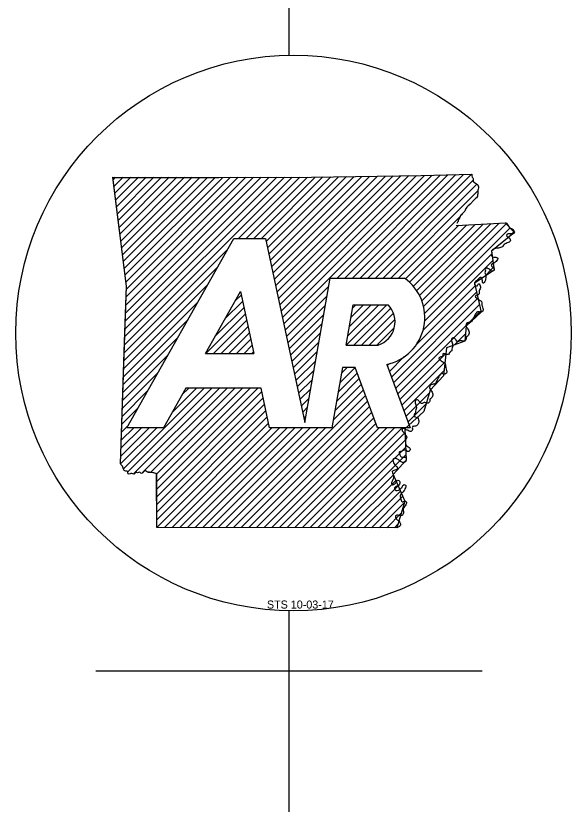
# Model space of a CAD drawing. Extents: x 309348 to 309445, y 336383 to 336484.
# Drawn here: x 309356.58 to 309357.193, y 336396.597 to 336397.468 of the extents above; entities that cross this region are included whole.
import ezdxf

# ---------------------------------------------------------------- set-up
doc = ezdxf.new("R2010")
doc.units = 0
doc.layers.add('R_Annotation', color=7, linetype='Continuous')

msp = doc.modelspace()

# ---------------------------------------------------------------- linework, layer by layer
at = {"layer": 'R_Annotation'}
for p, q in [((309356.88148, 336397.42435), (309356.88148, 336399.34173)), ((309356.6872, 336397.287), (309356.68985, 336397.28964)), ((309356.68814, 336397.27946), (309356.69832, 336397.28963)), ((309356.68908, 336397.27192), (309356.70679, 336397.28963)), ((309356.69002, 336397.26439), (309356.71526, 336397.28962)), ((309356.69096, 336397.25685), (309356.72373, 336397.28962)), ((309356.6919, 336397.24931), (309356.7322, 336397.28961)), ((309356.69284, 336397.24178), (309356.74067, 336397.28961)), ((309356.69377, 336397.23424), (309356.74914, 336397.2896)), ((309356.69471, 336397.2267), (309356.75761, 336397.2896)), ((309356.69565, 336397.21917), (309356.76608, 336397.28959)), ((309356.69659, 336397.21163), (309356.77455, 336397.28959)), ((309356.69753, 336397.20409), (309356.78302, 336397.28958)), ((309356.69847, 336397.19656), (309356.79149, 336397.28958)), ((309356.69941, 336397.18902), (309356.79996, 336397.28957)), ((309356.69969, 336397.10455), (309356.88488, 336397.28974)), ((309356.69998, 336397.11332), (309356.87639, 336397.28972)), ((309356.70027, 336397.12208), (309356.86789, 336397.2897)), ((309356.70034, 336397.18148), (309356.80844, 336397.28958)), ((309356.70056, 336397.13085), (309356.8594, 336397.28969)), ((309356.70085, 336397.13962), (309356.85091, 336397.28967)), ((309356.70114, 336397.14838), (309356.84241, 336397.28965)), ((309356.70128, 336397.17395), (309356.81693, 336397.2896)), ((309356.70143, 336397.15715), (309356.83392, 336397.28963)), ((309356.70172, 336397.16591), (309356.82543, 336397.28961)), ((309356.82555, 336397.22193), (309356.89337, 336397.28976)), ((309356.83402, 336397.22193), (309356.90187, 336397.28978)), ((309356.8425, 336397.22193), (309356.91041, 336397.28985)), ((309356.85097, 336397.22193), (309356.91902, 336397.28998)), ((309356.85625, 336397.21874), (309356.92763, 336397.29011)), ((309356.85775, 336397.21176), (309356.93624, 336397.29025)), ((309356.85924, 336397.20477), (309356.94485, 336397.29038)), ((309356.86073, 336397.19779), (309356.95346, 336397.29052)), ((309356.86223, 336397.19081), (309356.96207, 336397.29065)), ((309356.86372, 336397.18383), (309356.97068, 336397.29078)), ((309356.86522, 336397.17685), (309356.97928, 336397.29092)), ((309356.86671, 336397.16987), (309356.98789, 336397.29105)), ((309356.8682, 336397.16289), (309356.9965, 336397.29118)), ((309356.8697, 336397.15591), (309357.00511, 336397.29132)), ((309356.87119, 336397.14892), (309357.01372, 336397.29145)), ((309356.87269, 336397.14194), (309357.02233, 336397.29159)), ((309356.87418, 336397.13496), (309357.03097, 336397.29175)), ((309356.87567, 336397.12798), (309357.03964, 336397.29195)), ((309356.93455, 336397.17838), (309357.04832, 336397.29215)), ((309356.94303, 336397.17838), (309357.057, 336397.29235)), ((309356.9515, 336397.17838), (309357.06567, 336397.29255)), ((309356.95998, 336397.17838), (309357.07435, 336397.29275)), ((309356.96845, 336397.17838), (309357.08303, 336397.29295)), ((309356.97693, 336397.17838), (309357.08492, 336397.28637)), ((309356.9854, 336397.17838), (309357.08901, 336397.28199)), ((309356.99388, 336397.17838), (309357.09011, 336397.27461)), ((309357.00235, 336397.17838), (309357.07076, 336397.24678)), ((309357.01005, 336397.17761), (309357.06909, 336397.23664)), ((309357.01468, 336397.17375), (309357.07802, 336397.2371)), ((309357.01882, 336397.16942), (309357.08696, 336397.23756)), ((309357.02247, 336397.1646), (309357.09589, 336397.23802)), ((309357.02562, 336397.15927), (309357.10483, 336397.23848)), ((309357.02821, 336397.15339), (309357.11376, 336397.23894)), ((309357.03016, 336397.14686), (309357.12181, 336397.23851)), ((309357.03131, 336397.13954), (309357.12576, 336397.23399)), ((309357.12201, 336397.22176), (309357.12972, 336397.22947)), ((309356.70221, 336397.01314), (309356.82043, 336397.22193)), ((309356.82043, 336397.22193), (309356.85557, 336397.22193)), ((309356.6994, 336397.09579), (309356.81376, 336397.21015)), ((309357.03136, 336397.13111), (309357.10554, 336397.20529)), ((309357.02958, 336397.12086), (309357.10651, 336397.19779)), ((309356.69911, 336397.08702), (309356.8027, 336397.19061)), ((309357.09702, 336397.17982), (309357.10749, 336397.19029)), ((309356.92688, 336397.17838), (309357.00898, 336397.17838)), ((309356.69882, 336397.07825), (309356.79163, 336397.17107)), ((309356.87717, 336397.121), (309356.92526, 336397.16909)), ((309357.02222, 336397.10502), (309357.08697, 336397.16977)), ((309356.78918, 336397.09509), (309356.82785, 336397.16339)), ((309356.82183, 336397.15277), (309356.82866, 336397.15959)), ((309356.87866, 336397.11402), (309356.92347, 336397.15883)), ((309356.9946, 336397.06892), (309357.08856, 336397.16288)), ((309356.69853, 336397.06949), (309356.78057, 336397.15153)), ((309356.81077, 336397.13323), (309356.83015, 336397.15261)), ((309356.88016, 336397.10704), (309356.92168, 336397.14856)), ((309356.94475, 336397.10432), (309356.98934, 336397.14891)), ((309356.94648, 336397.11453), (309356.98086, 336397.14891)), ((309356.94827, 336397.12479), (309356.97239, 336397.14891)), ((309356.95006, 336397.13506), (309356.96391, 336397.14891)), ((309356.95184, 336397.14532), (309356.95544, 336397.14891)), ((309356.95247, 336397.14891), (309356.99102, 336397.14891)), ((309356.99688, 336397.06273), (309357.09014, 336397.15599)), ((309356.99917, 336397.05655), (309357.09172, 336397.1491)), ((309356.79971, 336397.11369), (309356.83165, 336397.14563)), ((309356.95322, 336397.10432), (309356.99405, 336397.14515)), ((309357.00146, 336397.05036), (309357.09331, 336397.14221)), ((309356.69823, 336397.06072), (309356.76951, 336397.13199)), ((309356.78959, 336397.09509), (309356.83314, 336397.13865)), ((309356.79806, 336397.09509), (309356.83464, 336397.13167)), ((309356.88165, 336397.10006), (309356.91989, 336397.1383)), ((309356.9617, 336397.10432), (309356.99691, 336397.13953)), ((309356.97018, 336397.10432), (309356.99848, 336397.13263)), ((309356.80654, 336397.09509), (309356.83613, 336397.12469)), ((309356.88314, 336397.09307), (309356.91811, 336397.12804)), ((309356.97865, 336397.10432), (309356.99777, 336397.12344)), ((309356.81501, 336397.09509), (309356.83762, 336397.1177)), ((309356.88464, 336397.08609), (309356.91632, 336397.11777)), ((309357.06434, 336397.10477), (309357.07623, 336397.11665)), ((309356.69794, 336397.05196), (309356.75844, 336397.11245)), ((309356.82349, 336397.09509), (309356.83912, 336397.11072)), ((309356.88613, 336397.07911), (309356.91453, 336397.10751)), ((309356.83196, 336397.09509), (309356.84061, 336397.10374)), ((309356.84044, 336397.09509), (309356.84211, 336397.09676)), ((309356.88763, 336397.07213), (309356.91274, 336397.09724)), ((309356.9447, 336397.10432), (309356.97991, 336397.10432)), ((309356.69765, 336397.04319), (309356.74738, 336397.09291)), ((309356.78918, 336397.09509), (309356.84246, 336397.09509)), ((309356.99231, 336397.07511), (309357.00844, 336397.09124)), ((309357.00374, 336397.04417), (309357.05459, 336397.09501)), ((309356.88912, 336397.06515), (309356.91095, 336397.08698)), ((309356.93743, 336397.06261), (309356.95437, 336397.07955)), ((309356.93922, 336397.07287), (309356.94589, 336397.07955)), ((309356.95461, 336397.07955), (309356.94038, 336397.07955)), ((309356.97914, 336397.01314), (309356.95461, 336397.07955)), ((309356.98936, 336397.08309), (309357.01521, 336397.01314)), ((309356.99002, 336397.0813), (309356.9926, 336397.08388)), ((309357.00603, 336397.03798), (309357.05363, 336397.08558)), ((309356.69736, 336397.03442), (309356.73631, 336397.07337)), ((309356.89061, 336397.05817), (309356.90916, 336397.07672)), ((309356.93564, 336397.05234), (309356.95683, 336397.07353)), ((309357.00832, 336397.03179), (309357.05268, 336397.07615)), ((309356.89211, 336397.05119), (309356.90737, 336397.06645)), ((309356.93385, 336397.04208), (309356.95912, 336397.06734)), ((309356.69707, 336397.02566), (309356.72525, 336397.05383)), ((309356.69862, 336396.96788), (309356.78769, 336397.05695)), ((309356.70366, 336396.96444), (309356.79617, 336397.05695)), ((309356.70974, 336396.96205), (309356.80465, 336397.05695)), ((309356.71981, 336396.96364), (309356.81312, 336397.05695)), ((309356.72842, 336396.96377), (309356.8216, 336397.05695)), ((309356.73506, 336396.96194), (309356.83007, 336397.05695)), ((309356.73534, 336396.95375), (309356.83855, 336397.05695)), ((309356.73536, 336396.94529), (309356.84702, 336397.05695)), ((309356.73538, 336396.93684), (309356.85148, 336397.05294)), ((309356.76758, 336397.05695), (309356.74277, 336397.01314)), ((309356.75239, 336397.03012), (309356.77922, 336397.05695)), ((309356.76345, 336397.04966), (309356.77074, 336397.05695)), ((309356.85063, 336397.05695), (309356.76758, 336397.05695)), ((309356.8936, 336397.04421), (309356.90558, 336397.05619)), ((309356.93027, 336397.02155), (309356.96369, 336397.05497)), ((309356.93206, 336397.03181), (309356.9614, 336397.06115)), ((309356.7354, 336396.92839), (309356.85298, 336397.04596)), ((309356.8202, 336396.90301), (309356.96598, 336397.04878)), ((309356.8951, 336397.03722), (309356.9038, 336397.04592)), ((309357.0106, 336397.0256), (309357.03659, 336397.05159)), ((309356.73542, 336396.91993), (309356.85447, 336397.03898)), ((309356.82867, 336396.90299), (309356.96826, 336397.04259)), ((309356.83713, 336396.90298), (309356.97055, 336397.0364)), ((309356.89659, 336397.03024), (309356.90201, 336397.03566)), ((309357.01289, 336397.01941), (309357.03296, 336397.03949)), ((309356.69678, 336397.01689), (309356.71419, 336397.0343)), ((309356.73545, 336396.91148), (309356.85597, 336397.032)), ((309356.84559, 336396.90297), (309356.97284, 336397.03021)), ((309356.73559, 336396.90315), (309356.85746, 336397.02501)), ((309356.74405, 336396.90313), (309356.85895, 336397.01803)), ((309356.85405, 336396.90295), (309356.97512, 336397.02402)), ((309356.86251, 336396.90294), (309356.97741, 336397.01783)), ((309356.89808, 336397.02326), (309356.90022, 336397.0254)), ((309356.69546, 336396.97319), (309356.73541, 336397.01314)), ((309356.69562, 336396.98183), (309356.72693, 336397.01314)), ((309356.69591, 336396.99059), (309356.71846, 336397.01314)), ((309356.6962, 336396.99936), (309356.70998, 336397.01314)), ((309356.69649, 336397.00813), (309356.70312, 336397.01476)), ((309356.74277, 336397.01314), (309356.70221, 336397.01314)), ((309356.75251, 336396.90312), (309356.86254, 336397.01314)), ((309356.76097, 336396.9031), (309356.87101, 336397.01314)), ((309356.76944, 336396.90309), (309356.87949, 336397.01314)), ((309356.7779, 336396.90308), (309356.88796, 336397.01314)), ((309356.78636, 336396.90306), (309356.89644, 336397.01314)), ((309356.79482, 336396.90305), (309356.90491, 336397.01314)), ((309356.80328, 336396.90303), (309356.91339, 336397.01314)), ((309356.81174, 336396.90302), (309356.92187, 336397.01314)), ((309356.92881, 336397.01314), (309356.86, 336397.01314)), ((309356.87097, 336396.90292), (309356.98119, 336397.01314)), ((309356.87943, 336396.90291), (309356.98967, 336397.01314)), ((309356.8879, 336396.9029), (309356.99814, 336397.01314)), ((309356.89636, 336396.90288), (309357.00662, 336397.01314)), ((309357.01521, 336397.01314), (309356.97914, 336397.01314)), ((309356.90482, 336396.90287), (309357.00945, 336397.0075)), ((309356.91328, 336396.90285), (309357.00983, 336396.99941)), ((309356.92174, 336396.90284), (309357.01021, 336396.99131)), ((309356.9302, 336396.90283), (309357.01059, 336396.98322)), ((309356.93866, 336396.90281), (309356.99667, 336396.96082)), ((309356.94713, 336396.9028), (309356.99929, 336396.95496)), ((309356.95559, 336396.90279), (309357.00191, 336396.9491)), ((309356.96405, 336396.90277), (309357.00452, 336396.94325)), ((309356.97251, 336396.90276), (309357.00714, 336396.93739)), ((309356.98097, 336396.90274), (309357.00933, 336396.9311)), ((309356.98943, 336396.90273), (309357.00549, 336396.91879)), ((309356.99789, 336396.90272), (309357.00166, 336396.90648)), ((309356.88148, 336396.03281), (309356.88148, 336396.811)), ((309356.668, 336396.74486), (309357.09491, 336396.74486))]:
    msp.add_line(p, q, dxfattribs=at)
for points in [[(309356.68685, 336397.28958), (309356.80378, 336397.28957), (309356.90645, 336397.28979), (309357.02746, 336397.29164), (309357.08357, 336397.29297)], [(309356.6998, 336397.10787), (309356.70183, 336397.16947), (309356.68685, 336397.28958)], [(309356.68687, 336397.28964), (309356.8038, 336397.28957), (309356.90641, 336397.28978), (309357.02746, 336397.29166), (309357.08357, 336397.29297)], [(309356.69533, 336396.97329), (309356.70184, 336397.16946), (309356.68687, 336397.28964)], [(309357.1203, 336397.23924), (309357.13042, 336397.22867), (309357.10519, 336397.20794), (309357.10792, 336397.18701), (309357.08629, 336397.17274), (309357.09369, 336397.14055), (309357.07701, 336397.12534), (309357.07552, 336397.10879), (309357.05524, 336397.10149), (309357.05209, 336397.07029), (309357.03752, 336397.05468), (309357.03047, 336397.03118), (309357.00925, 336397.01176), (309357.01086, 336396.97749), (309356.99644, 336396.96133), (309357.00958, 336396.93192), (309357.00048, 336396.90271)], [(309357.06621, 336397.23649), (309357.1211, 336397.23931)], [(309357.06622, 336397.23653), (309357.12109, 336397.2393)], [(309356.85557, 336397.22193), (309356.89906, 336397.01872), (309356.92688, 336397.17838)], [(309356.82785, 336397.16339), (309356.84246, 336397.09509)], [(309356.9447, 336397.10432), (309356.95247, 336397.14891)], [(309356.69536, 336396.97327), (309356.6998, 336397.10787)], [(309356.94038, 336397.07955), (309356.92881, 336397.01314)], [(309356.86, 336397.01314), (309356.85063, 336397.05695)], [(309357.00048, 336396.90271), (309356.73547, 336396.90315), (309356.73532, 336396.96164)], [(309357.00046, 336396.90268), (309356.73547, 336396.90315), (309356.73535, 336396.96166)]]:
    msp.add_lwpolyline(points, dxfattribs=at)
msp.add_ellipse((309356.88644, 336397.11768), major_axis=(0.30673, 0), ratio=0.999976, dxfattribs=at)
for centre, major_axis, start_param, end_param in [((309356.97846, 336397.135), (-0.05304, 0), 1.777838, 4.099264), ((309356.97147, 336397.1301), (-0.02713, 0), 1.887169, 3.90762)]:
    msp.add_ellipse(centre, major_axis=major_axis, ratio=0.999987, start_param=start_param, end_param=end_param, dxfattribs=at)
for points in [[(309357.08357, 336397.29297), (309357.08393, 336397.28979), (309357.0849, 336397.28814), (309357.08504, 336397.28507), (309357.08632, 336397.28375), (309357.08845, 336397.28247), (309357.09024, 336397.2804), (309357.09072, 336397.27797), (309357.09012, 336397.27542), (309357.08999, 336397.27253), (309357.08972, 336397.27008), (309357.08924, 336397.26789), (309357.08754, 336397.26605), (309357.0859, 336397.26478), (309357.08438, 336397.2633), (309357.08329, 336397.26164), (309357.08143, 336397.25995), (309357.07952, 336397.2581), (309357.07794, 336397.25654), (309357.07646, 336397.2545), (309357.07573, 336397.25228), (309357.0741, 336397.25066), (309357.07278, 336397.2492), (309357.07105, 336397.24724), (309357.07021, 336397.24534), (309357.06856, 336397.24308), (309357.06816, 336397.24093), (309357.0671, 336397.2392), (309357.067, 336397.23888)], [(309357.08357, 336397.29297), (309357.08393, 336397.28978), (309357.08494, 336397.28812), (309357.08509, 336397.28508), (309357.08632, 336397.28378), (309357.08841, 336397.28248), (309357.09029, 336397.28038), (309357.09073, 336397.27793), (309357.09015, 336397.2754), (309357.09, 336397.27258), (309357.08972, 336397.27012), (309357.08928, 336397.26787), (309357.08755, 336397.26607), (309357.08588, 336397.26477), (309357.08436, 336397.26325), (309357.08328, 336397.26166), (309357.0814, 336397.25992), (309357.07952, 336397.25811), (309357.078, 336397.25652), (309357.07648, 336397.2545), (309357.07576, 336397.25226), (309357.0741, 336397.25067), (309357.07279, 336397.24922), (309357.07106, 336397.24727), (309357.07019, 336397.24531), (309357.06853, 336397.24307), (309357.06817, 336397.2409), (309357.06708, 336397.23917), (309357.06701, 336397.23888)], [(309357.1203, 336397.23926), (309357.12109, 336397.2393), (309357.12353, 336397.23674), (309357.12461, 336397.23452), (309357.12624, 336397.23333), (309357.12806, 336397.23268), (309357.12942, 336397.23101), (309357.13034, 336397.22918), (309357.12986, 336397.22758), (309357.1278, 336397.22744), (309357.12556, 336397.22709), (309357.12341, 336397.22717), (309357.12163, 336397.22567), (309357.12326, 336397.22377), (309357.12536, 336397.22192), (309357.12595, 336397.21999), (309357.12478, 336397.21815), (309357.12245, 336397.21711), (309357.12021, 336397.2162), (309357.1182, 336397.21452), (309357.11722, 336397.21283), (309357.11501, 336397.21212), (309357.11271, 336397.21146), (309357.11069, 336397.21125), (309357.10838, 336397.2108), (309357.10615, 336397.20971), (309357.1052, 336397.20785), (309357.10548, 336397.20521), (309357.10542, 336397.20237), (309357.10776, 336397.20144), (309357.10987, 336397.20133), (309357.11194, 336397.2003), (309357.11168, 336397.19869), (309357.11018, 336397.19663), (309357.10838, 336397.19506), (309357.10658, 336397.19428), (309357.1049, 336397.19273), (309357.10548, 336397.19119), (309357.10699, 336397.19024), (309357.10808, 336397.18856), (309357.10792, 336397.18705), (309357.1062, 336397.18596), (309357.10431, 336397.1864), (309357.1029, 336397.18821), (309357.10136, 336397.18874), (309357.09995, 336397.18942), (309357.09838, 336397.1885), (309357.09838, 336397.1864), (309357.09782, 336397.18417), (309357.09832, 336397.1825), (309357.09891, 336397.18018), (309357.09886, 336397.17845), (309357.09832, 336397.17595), (309357.09706, 336397.17341), (309357.09569, 336397.17265), (309357.095, 336397.17539), (309357.09478, 336397.17762), (309357.09387, 336397.17895), (309357.09273, 336397.17899), (309357.09122, 336397.17794), (309357.08958, 336397.17625), (309357.08749, 336397.17444), (309357.08625, 336397.17265), (309357.08691, 336397.17042), (309357.08847, 336397.16986), (309357.08972, 336397.17024), (309357.09037, 336397.17171), (309357.09152, 336397.17189), (309357.09273, 336397.16965)], [(309357.09273, 336397.16965), (309357.09307, 336397.1676), (309357.09183, 336397.16537), (309357.09135, 336397.16313), (309357.09152, 336397.16085), (309357.08924, 336397.15963), (309357.08725, 336397.15817), (309357.08845, 336397.15644), (309357.09063, 336397.15486), (309357.09273, 336397.15366), (309357.09408, 336397.15239), (309357.09446, 336397.14947), (309357.09484, 336397.14755), (309357.0956, 336397.14493), (309357.09585, 336397.14314), (309357.09457, 336397.14099), (309357.09307, 336397.14053), (309357.09142, 336397.14102), (309357.08958, 336397.14117), (309357.08807, 336397.13979), (309357.08697, 336397.13771), (309357.0859, 336397.13569), (309357.08504, 336397.13396), (309357.08425, 336397.13208), (309357.08271, 336397.12989), (309357.08075, 336397.12956), (309357.07844, 336397.12896), (309357.07704, 336397.12739), (309357.07731, 336397.1247), (309357.0786, 336397.12292), (309357.07958, 336397.12068), (309357.0803, 336397.11872), (309357.07997, 336397.11626), (309357.07896, 336397.11442), (309357.07766, 336397.11333), (309357.07704, 336397.11105), (309357.0761, 336397.10927), (309357.07525, 336397.1087), (309357.07352, 336397.10886), (309357.07163, 336397.10921), (309357.07005, 336397.10908), (309357.06856, 336397.10831), (309357.067, 336397.10879), (309357.06541, 336397.11055), (309357.06409, 336397.11184), (309357.06263, 336397.11233), (309357.06113, 336397.11154), (309357.06089, 336397.10914), (309357.06161, 336397.10669), (309357.06224, 336397.10339), (309357.06161, 336397.10136), (309357.06136, 336397.098)], [(309357.06136, 336397.098), (309357.05885, 336397.09609), (309357.0577, 336397.09409), (309357.05127, 336397.09467), (309357.05145, 336397.09241), (309357.04916, 336397.09122), (309357.04712, 336397.08975), (309357.04828, 336397.088), (309357.05046, 336397.08642), (309357.05263, 336397.0852), (309357.05399, 336397.08399), (309357.05434, 336397.08097), (309357.05474, 336397.07912), (309357.05545, 336397.07648), (309357.05573, 336397.07471), (309357.05443, 336397.07257), (309357.0529, 336397.07211), (309357.05134, 336397.07263), (309357.04946, 336397.07276), (309357.04795, 336397.07134), (309357.04685, 336397.0693), (309357.04579, 336397.06723), (309357.04496, 336397.06553), (309357.04411, 336397.06363), (309357.04259, 336397.06144), (309357.04066, 336397.06113), (309357.03832, 336397.06054), (309357.03694, 336397.05898), (309357.03718, 336397.05627), (309357.03847, 336397.05448), (309357.03947, 336397.05221), (309357.04017, 336397.05027), (309357.03987, 336397.04783), (309357.03886, 336397.04598), (309357.03754, 336397.04489), (309357.03694, 336397.04261), (309357.03599, 336397.04084), (309357.03514, 336397.0403), (309357.03342, 336397.04048), (309357.03155, 336397.04081), (309357.02995, 336397.04066), (309357.02845, 336397.03986), (309357.02689, 336397.04038), (309357.0253, 336397.04209), (309357.024, 336397.04341), (309357.02255, 336397.04392), (309357.021, 336397.04313), (309357.02077, 336397.04071), (309357.0215, 336397.03829), (309357.02214, 336397.03493), (309357.0215, 336397.03295), (309357.02128, 336397.02955)], [(309357.02128, 336397.02955), (309357.02108, 336397.02947), (309357.0198, 336397.02783), (309357.02051, 336397.02527), (309357.02333, 336397.02428), (309357.02463, 336397.02183), (309357.02469, 336397.01967), (309357.02378, 336397.01669), (309357.02246, 336397.01529), (309357.01994, 336397.0147), (309357.01801, 336397.01436), (309357.01772, 336397.01104), (309357.01682, 336397.00937), (309357.01532, 336397.00888), (309357.01314, 336397.00995), (309357.01182, 336397.0105), (309357.01024, 336397.01122), (309357.00822, 336397.01236), (309357.00667, 336397.01217), (309357.00712, 336397.00901), (309357.00726, 336397.00888), (309357.00902, 336397.00648), (309357.01071, 336397.00459), (309357.01152, 336397.00236)], [(309357.02128, 336397.02955), (309357.02108, 336397.02947), (309357.0198, 336397.02783), (309357.02051, 336397.02527), (309357.02333, 336397.02428), (309357.02463, 336397.02183), (309357.02469, 336397.01967), (309357.02378, 336397.01669), (309357.02246, 336397.01529), (309357.01994, 336397.0147), (309357.01801, 336397.01436), (309357.01772, 336397.01104), (309357.01682, 336397.00937), (309357.01532, 336397.00888), (309357.01314, 336397.00995), (309357.01182, 336397.0105), (309357.01024, 336397.01122), (309357.00822, 336397.01236), (309357.00667, 336397.01217), (309357.00712, 336397.00901), (309357.00726, 336397.00888), (309357.00902, 336397.00648), (309357.01071, 336397.00459), (309357.01152, 336397.00236)], [(309357.01152, 336397.00236), (309357.01084, 336397.00068), (309357.01, 336396.99779), (309357.01024, 336396.99536), (309357.01135, 336396.99327), (309357.01305, 336396.9921), (309357.01498, 336396.99045), (309357.01481, 336396.98789), (309357.0137, 336396.98698), (309357.01114, 336396.98758), (309357.0092, 336396.9885), (309357.00756, 336396.98797), (309357.00536, 336396.9869), (309357.00367, 336396.98661), (309357.00374, 336396.98317), (309357.00595, 336396.98073), (309357.0079, 336396.98073), (309357.01019, 336396.98045), (309357.01097, 336396.97784), (309357.00965, 336396.97564), (309357.00751, 336396.97459), (309357.00475, 336396.97592), (309357.00281, 336396.97728), (309357.00085, 336396.97857), (309356.99841, 336396.97921), (309356.997, 336396.97895), (309356.99635, 336396.97592), (309356.99751, 336396.97316), (309356.99937, 336396.97124), (309357.00111, 336396.96882), (309357.00085, 336396.96696), (309356.99955, 336396.9665), (309356.99722, 336396.96597), (309356.99586, 336396.96528), (309356.99552, 336396.9647), (309356.99623, 336396.96222), (309356.99685, 336396.95957), (309356.99685, 336396.9575), (309356.99606, 336396.95569), (309356.99483, 336396.9528), (309356.99498, 336396.95092), (309356.99586, 336396.95001), (309356.99693, 336396.95029), (309356.99841, 336396.95129), (309356.99933, 336396.95247), (309357.00014, 336396.95392), (309357.00162, 336396.95513), (309357.00349, 336396.95405), (309357.00394, 336396.95181), (309357.00286, 336396.94988), (309357.00133, 336396.94896), (309356.99949, 336396.94824), (309356.9981, 336396.94669), (309356.99843, 336396.94477), (309356.99955, 336396.94377), (309357.00225, 336396.9443), (309357.004, 336396.94511), (309357.00506, 336396.94605), (309357.00627, 336396.94731), (309357.00688, 336396.94858), (309357.00786, 336396.94988), (309357.00955, 336396.95023), (309357.01033, 336396.94917), (309357.01, 336396.94669), (309357.00902, 336396.94434), (309357.00761, 336396.94242), (309357.00612, 336396.94107), (309357.00423, 336396.93808), (309357.00461, 336396.93535), (309357.00536, 336396.93304), (309357.0063, 336396.93135), (309357.00807, 336396.93169), (309357.01, 336396.93193), (309357.01114, 336396.93099), (309357.01104, 336396.92896), (309357.00961, 336396.92696), (309357.00822, 336396.92512), (309357.00751, 336396.92255), (309357.0078, 336396.92069), (309357.0078, 336396.91909), (309357.00721, 336396.91722), (309357.00621, 336396.91623), (309357.00349, 336396.91626), (309357.0007, 336396.91657), (309356.9992, 336396.91572), (309356.99949, 336396.91328), (309357.00111, 336396.91145), (309357.00227, 336396.91053), (309357.00394, 336396.90849), (309357.00466, 336396.90684), (309357.00446, 336396.90539), (309357.00341, 336396.9041), (309357.00046, 336396.90268)], [(309357.01152, 336397.00236), (309357.01084, 336397.00068), (309357.01, 336396.99779), (309357.01024, 336396.99536), (309357.01135, 336396.99327), (309357.01305, 336396.9921), (309357.01498, 336396.99045), (309357.01481, 336396.98789), (309357.0137, 336396.98698), (309357.01114, 336396.98758), (309357.0092, 336396.9885), (309357.00756, 336396.98797), (309357.00536, 336396.9869), (309357.00367, 336396.98661), (309357.00374, 336396.98317), (309357.00595, 336396.98073), (309357.0079, 336396.98073), (309357.01019, 336396.98045), (309357.01097, 336396.97784), (309357.00965, 336396.97564), (309357.00751, 336396.97459), (309357.00475, 336396.97592), (309357.00281, 336396.97728), (309357.00085, 336396.97857), (309356.99841, 336396.97921), (309356.997, 336396.97895), (309356.99635, 336396.97592), (309356.99751, 336396.97316), (309356.99937, 336396.97124), (309357.00111, 336396.96882), (309357.00085, 336396.96696), (309356.99955, 336396.9665), (309356.99722, 336396.96597), (309356.99586, 336396.96528), (309356.99552, 336396.9647), (309356.99623, 336396.96222), (309356.99685, 336396.95957), (309356.99685, 336396.9575), (309356.99606, 336396.95569), (309356.99483, 336396.9528), (309356.99498, 336396.95092), (309356.99586, 336396.95001), (309356.99693, 336396.95029), (309356.99841, 336396.95129), (309356.99933, 336396.95247), (309357.00014, 336396.95392), (309357.00162, 336396.95513), (309357.00349, 336396.95405), (309357.00394, 336396.95181), (309357.00286, 336396.94988), (309357.00133, 336396.94896), (309356.99949, 336396.94824), (309356.9981, 336396.94669), (309356.99843, 336396.94477), (309356.99955, 336396.94377), (309357.00225, 336396.9443), (309357.004, 336396.94511), (309357.00506, 336396.94605), (309357.00627, 336396.94731), (309357.00688, 336396.94858), (309357.00786, 336396.94988), (309357.00955, 336396.95023), (309357.01033, 336396.94917), (309357.01, 336396.94669), (309357.00902, 336396.94434), (309357.00761, 336396.94242), (309357.00612, 336396.94107), (309357.00423, 336396.93808), (309357.00461, 336396.93535), (309357.00536, 336396.93304), (309357.0063, 336396.93135), (309357.00807, 336396.93169), (309357.01, 336396.93193), (309357.01114, 336396.93099), (309357.01104, 336396.92896), (309357.00961, 336396.92696), (309357.00822, 336396.92512), (309357.00751, 336396.92255), (309357.0078, 336396.92069), (309357.0078, 336396.91909), (309357.00721, 336396.91722), (309357.00621, 336396.91623), (309357.00349, 336396.91626), (309357.0007, 336396.91657), (309356.9992, 336396.91572), (309356.99949, 336396.91328), (309357.00111, 336396.91145), (309357.00227, 336396.91053), (309357.00394, 336396.90849), (309357.00466, 336396.90684), (309357.00446, 336396.90539), (309357.00341, 336396.9041), (309357.00046, 336396.90268)], [(309356.73532, 336396.96164), (309356.73561, 336396.9615), (309356.73424, 336396.96244), (309356.73236, 336396.96338), (309356.73026, 336396.96352), (309356.72758, 336396.96389), (309356.72534, 336396.9641), (309356.72303, 336396.96562), (309356.72057, 336396.96403), (309356.71782, 336396.96287), (309356.71623, 336396.96417), (309356.71413, 336396.96331), (309356.71269, 336396.96374), (309356.71016, 336396.96201), (309356.70777, 336396.96266), (309356.70604, 336396.96215), (309356.70387, 336396.96222), (309356.70343, 336396.96468), (309356.70134, 336396.96504), (309356.69953, 336396.96606), (309356.6983, 336396.96859), (309356.69743, 336396.97054), (309356.69533, 336396.97329)], [(309356.73535, 336396.96166), (309356.73563, 336396.96151), (309356.73426, 336396.96245), (309356.73236, 336396.96337), (309356.73024, 336396.96351), (309356.72756, 336396.96387), (309356.72533, 336396.96408), (309356.72305, 336396.96562), (309356.7206, 336396.96406), (309356.71784, 336396.96286), (309356.71623, 336396.96421), (309356.71416, 336396.96329), (309356.71268, 336396.96378), (309356.71017, 336396.962), (309356.70775, 336396.96266), (309356.70605, 336396.96217), (309356.70389, 336396.96222), (309356.70344, 336396.9647), (309356.70132, 336396.96503), (309356.69951, 336396.96606), (309356.69831, 336396.96856), (309356.69741, 336396.97057), (309356.69536, 336396.97327)]]:
    msp.add_spline(points, degree=3, dxfattribs=at)

# ---------------------------------------------------------------- texts
msp.add_text('STS 10-03-17', height=0.008868, dxfattribs=at).set_placement((309356.8571, 336396.81347))

doc.saveas('drawing.dxf')
